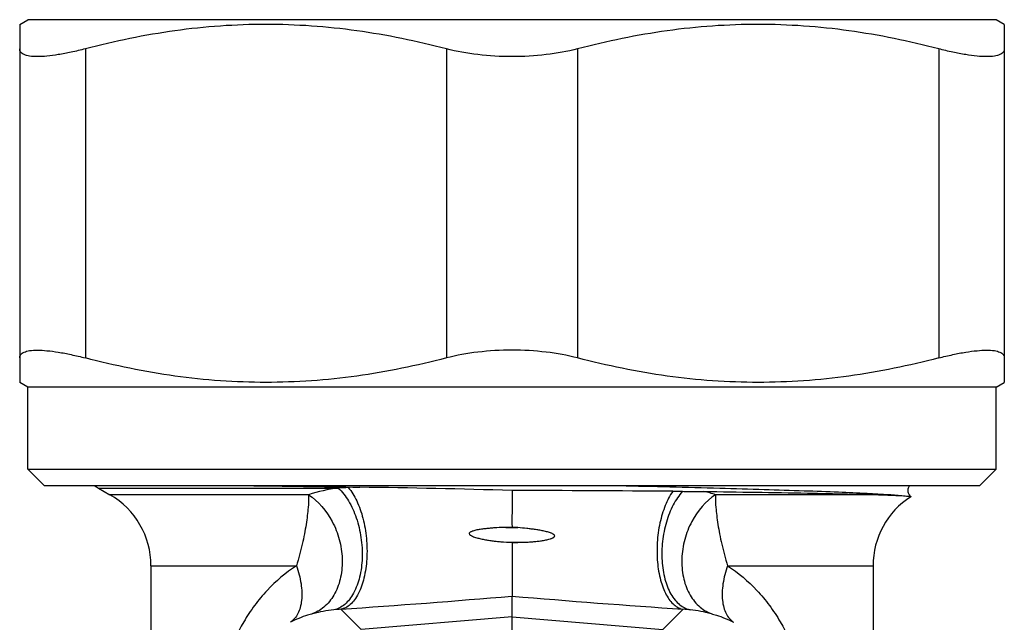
# Model space of a CAD drawing. Header units: millimetres. Extents: x 60394 to 199354, y 20895 to 166073.
# Tile 271 of 565: x 142463 to 142493, y 23945 to 23963. Entities that reach past the tile are written whole.
import ezdxf

# ---------------------------------------------------------------- set-up
doc = ezdxf.new("R2010")
doc.units = ezdxf.units.MM

msp = doc.modelspace()

# ---------------------------------------------------------------- linework, layer by layer
at = {"color": 0, "linetype": 'Continuous', "lineweight": -2}
for p, q in [((142462.617, 23963.225), (142462.867, 23963.37)), ((142462.617, 23963.225), (142462.617, 23952.314)), ((142492.366, 23963.37), (142462.867, 23963.37)), ((142492.617, 23963.225), (142492.367, 23963.37)), ((142492.617, 23963.225), (142492.617, 23952.314)), ((142464.617, 23962.481), (142464.617, 23953.058)), ((142475.617, 23962.481), (142475.617, 23953.058)), ((142479.617, 23962.481), (142479.617, 23953.058)), ((142490.617, 23962.481), (142490.617, 23953.058)), ((142462.867, 23952.17), (142462.617, 23952.314)), ((142492.367, 23952.17), (142492.617, 23952.314)), ((142492.367, 23952.17), (142462.867, 23952.17)), ((142462.867, 23949.67), (142462.867, 23952.17)), ((142492.367, 23949.67), (142492.367, 23952.17)), ((142462.867, 23949.67), (142492.367, 23949.67)), ((142463.367, 23949.17), (142462.867, 23949.67)), ((142491.867, 23949.17), (142492.367, 23949.67)), ((142463.367, 23949.17), (142491.867, 23949.17)), ((142465.017, 23949.092), (142472.322, 23949.092)), ((142465.017, 23949.092), (142465.367, 23948.89)), ((142472.98, 23949.12), (142472.629, 23949.108)), ((142471.413, 23948.89), (142465.367, 23948.89)), ((142488.787, 23948.89), (142483.82, 23948.89)), ((142477.617, 23947.902), (142477.431, 23947.896)), ((142477.431, 23947.896), (142477.797, 23947.887)), ((142477.797, 23947.887), (142477.617, 23947.902)), ((142477.274, 23947.456), (142477.978, 23947.44)), ((142477.617, 23947.422), (142477.978, 23947.44)), ((142477.617, 23947.422), (142477.617, 23945.798)), ((142466.617, 23946.725), (142471.049, 23946.725)), ((142466.617, 23946.725), (142466.617, 23939.641)), ((142484.184, 23946.725), (142488.617, 23946.725)), ((142488.617, 23946.725), (142488.617, 23939.641)), ((142477.617, 23945.168), (142477.617, 23945.798)), ((142473.022, 23944.778), (142472.398, 23945.4)), ((142477.617, 23945.168), (142473.022, 23944.778)), ((142477.617, 23945.168), (142482.211, 23944.778)), ((142477.617, 23942.289), (142477.617, 23945.168)), ((142482.211, 23944.778), (142482.835, 23945.4))]:
    msp.add_line(p, q, dxfattribs=at)
for centre, radius, start, end in [((142466.017, 23950.824), 2, 236.1899, 240), ((142485.92, 24966.86), 1017.822, 269.077874, 269.271525), ((142473.006, 23943.873), 5.264, 97.4733, 107.6139), ((142473.048, 23937.529), 11.586, 92.0737, 93.5946), ((142469.286, 23671.974), 277.17, 88.27765, 89.23641), ((142474.965, 22927.387), 1021.636, 89.576489, 89.851285), ((142464.117, 23946.725), 2.5, 0, 60), ((142483.004, 24013.662), 64.668, 269.56841, 269.83178), ((142482.238, 23943.91), 5.226, 72.3767, 76.4151), ((142491.117, 23946.725), 2.5, 122.7057, 180), ((142465.124, 23824.346), 123.708, 84.20428, 84.36357), ((142448.123, 24297.426), 352.862, 273.9447, 274.79458), ((142507.11, 24297.426), 352.862, 265.20542, 266.0553), ((142472.652, 23941.035), 4.372, 96.0629, 104.6468), ((142472.64, 23941.152), 4.255, 93.2581, 96.0612), ((142482.594, 23941.152), 4.255, 83.9388, 86.7419), ((142482.581, 23941.035), 4.372, 75.3532, 83.9371)]:
    msp.add_arc(centre, radius, start, end, dxfattribs=at)
for points, knots in [([(142475.617, 23962.481), (142474.717, 23962.715), (142473.35, 23962.997), (142471.505, 23963.192), (142470.117, 23963.242), (142468.728, 23963.192), (142466.883, 23962.997), (142465.516, 23962.715), (142464.617, 23962.481)], [0, 0, 0, 0, 0.250476, 0.375314, 0.5, 0.624686, 0.749524, 1, 1, 1, 1]), ([(142490.617, 23962.481), (142489.717, 23962.715), (142488.35, 23962.997), (142486.505, 23963.192), (142485.117, 23963.242), (142483.728, 23963.192), (142481.883, 23962.997), (142480.516, 23962.715), (142479.617, 23962.481)], [0, 0, 0, 0, 0.250476, 0.375314, 0.5, 0.624686, 0.749524, 1, 1, 1, 1]), ([(142464.617, 23962.481), (142464.474, 23962.444), (142464.201, 23962.378), (142463.81, 23962.303), (142463.465, 23962.256), (142463.173, 23962.238), (142462.965, 23962.248), (142462.831, 23962.274), (142462.754, 23962.3), (142462.693, 23962.334), (142462.649, 23962.375), (142462.622, 23962.426), (142462.617, 23962.463), (142462.617, 23962.481)], [0, 0, 0, 0, 0.207655, 0.39553, 0.55979, 0.697584, 0.807158, 0.851445, 0.889141, 0.92107, 0.948643, 0.974058, 1, 1, 1, 1]), ([(142477.617, 23962.243), (142477.269, 23962.243), (142476.596, 23962.281), (142475.931, 23962.399), (142475.617, 23962.481)], [0, 0, 0, 0, 0.517046, 1, 1, 1, 1]), ([(142479.617, 23962.481), (142479.302, 23962.399), (142478.638, 23962.281), (142477.964, 23962.243), (142477.617, 23962.243)], [0, 0, 0, 0, 0.482956, 1, 1, 1, 1]), ([(142492.617, 23962.481), (142492.617, 23962.463), (142492.611, 23962.426), (142492.585, 23962.375), (142492.54, 23962.334), (142492.479, 23962.3), (142492.402, 23962.274), (142492.268, 23962.248), (142492.06, 23962.238), (142491.768, 23962.256), (142491.423, 23962.303), (142491.033, 23962.378), (142490.759, 23962.444), (142490.617, 23962.481)], [0, 0, 0, 0, 0.025942, 0.051357, 0.07893, 0.110859, 0.148556, 0.192842, 0.302416, 0.44021, 0.60447, 0.792345, 1, 1, 1, 1]), ([(142462.617, 23953.058), (142462.617, 23953.077), (142462.622, 23953.114), (142462.649, 23953.164), (142462.693, 23953.206), (142462.754, 23953.24), (142462.831, 23953.265), (142462.965, 23953.292), (142463.173, 23953.301), (142463.465, 23953.283), (142463.81, 23953.237), (142464.201, 23953.161), (142464.474, 23953.095), (142464.617, 23953.058)], [0, 0, 0, 0, 0.025942, 0.051357, 0.07893, 0.110859, 0.148555, 0.192842, 0.302416, 0.44021, 0.60447, 0.792345, 1, 1, 1, 1]), ([(142477.617, 23953.297), (142477.269, 23953.297), (142476.596, 23953.259), (142475.931, 23953.14), (142475.617, 23953.058)], [0, 0, 0, 0, 0.517046, 1, 1, 1, 1]), ([(142479.617, 23953.058), (142479.302, 23953.14), (142478.638, 23953.259), (142477.964, 23953.297), (142477.617, 23953.297)], [0, 0, 0, 0, 0.482956, 1, 1, 1, 1]), ([(142490.617, 23953.058), (142490.759, 23953.095), (142491.033, 23953.161), (142491.423, 23953.237), (142491.768, 23953.283), (142492.06, 23953.301), (142492.268, 23953.292), (142492.402, 23953.265), (142492.479, 23953.24), (142492.54, 23953.206), (142492.585, 23953.164), (142492.611, 23953.114), (142492.617, 23953.077), (142492.617, 23953.058)], [0, 0, 0, 0, 0.207655, 0.39553, 0.55979, 0.697584, 0.807158, 0.851444, 0.889141, 0.92107, 0.948643, 0.974058, 1, 1, 1, 1]), ([(142475.617, 23953.058), (142474.717, 23952.825), (142473.35, 23952.543), (142471.505, 23952.347), (142470.117, 23952.298), (142468.728, 23952.347), (142466.883, 23952.543), (142465.516, 23952.825), (142464.617, 23953.058)], [0, 0, 0, 0, 0.250476, 0.375314, 0.5, 0.624686, 0.749524, 1, 1, 1, 1]), ([(142490.617, 23953.058), (142489.717, 23952.825), (142488.35, 23952.543), (142486.505, 23952.347), (142485.117, 23952.298), (142483.728, 23952.347), (142481.883, 23952.543), (142480.516, 23952.825), (142479.617, 23953.058)], [0, 0, 0, 0, 0.250476, 0.375314, 0.5, 0.624686, 0.749524, 1, 1, 1, 1]), ([(142472.322, 23949.092), (142472.444, 23948.981), (142472.664, 23948.693), (142472.894, 23948.177), (142473.033, 23947.585), (142473.069, 23946.974), (142472.998, 23946.397), (142472.847, 23945.971), (142472.674, 23945.701), (142472.53, 23945.547), (142472.368, 23945.437), (142472.249, 23945.395), (142472.19, 23945.383)], [0, 0, 0, 0, 0.117512, 0.252729, 0.398707, 0.546078, 0.685217, 0.808239, 0.862482, 0.911895, 0.957283, 1, 1, 1, 1]), ([(142472.629, 23949.108), (142472.733, 23948.988), (142472.914, 23948.685), (142473.095, 23948.158), (142473.196, 23947.559), (142473.208, 23946.945), (142473.128, 23946.373), (142472.986, 23945.953), (142472.827, 23945.69), (142472.698, 23945.543), (142472.555, 23945.442), (142472.449, 23945.407), (142472.398, 23945.4)], [0, 0, 0, 0, 0.115626, 0.252823, 0.403063, 0.555218, 0.697842, 0.821261, 0.874022, 0.920679, 0.962095, 1, 1, 1, 1]), ([(142477.617, 23949.02), (142477.617, 23948.935), (142477.617, 23948.712), (142477.617, 23948.339), (142477.616, 23948.051), (142477.617, 23947.902)], [0, 0, 0, 0, 0.22608, 0.600327, 1, 1, 1, 1]), ([(142480.906, 23949.17), (142481.919, 23949.145), (142483.385, 23949.108), (142485.256, 23949.055), (142486.464, 23949.016), (142487.507, 23948.978), (142488.367, 23948.94), (142489.028, 23948.903), (142489.4, 23948.875), (142489.55, 23948.857)], [0, 0, 0, 0, 0.351545, 0.508547, 0.649074, 0.77052, 0.870638, 0.947606, 1, 1, 1, 1]), ([(142489.731, 23949.171), (142489.711, 23949.145), (142489.677, 23949.085), (142489.675, 23948.996), (142489.693, 23948.929), (142489.72, 23948.878), (142489.748, 23948.848), (142489.766, 23948.832)], [0, 0, 0, 0, 0.254968, 0.541157, 0.680609, 0.806712, 1, 1, 1, 1]), ([(142471.413, 23948.89), (142471.42, 23948.759), (142471.413, 23948.546), (142471.38, 23948.245), (142471.342, 23947.978), (142471.291, 23947.688), (142471.226, 23947.379), (142471.147, 23947.055), (142471.085, 23946.836), (142471.049, 23946.725)], [0, 0, 0, 0, 0.178924, 0.289257, 0.412106, 0.546127, 0.689868, 0.841909, 1, 1, 1, 1]), ([(142471.413, 23948.89), (142471.72, 23948.694), (142472.1, 23948.238), (142472.374, 23947.53), (142472.464, 23946.951), (142472.421, 23946.388), (142472.249, 23945.887), (142471.956, 23945.49), (142471.686, 23945.318), (142471.547, 23945.265)], [0, 0, 0, 0, 0.25469, 0.3922, 0.529271, 0.660824, 0.783173, 0.895332, 1, 1, 1, 1]), ([(142482.516, 23948.995), (142482.423, 23948.863), (142482.263, 23948.548), (142482.107, 23948.019), (142482.028, 23947.435), (142482.034, 23946.848), (142482.122, 23946.307), (142482.265, 23945.914), (142482.421, 23945.669), (142482.547, 23945.534), (142482.685, 23945.44), (142482.786, 23945.407), (142482.835, 23945.4)], [0, 0, 0, 0, 0.122077, 0.262845, 0.413648, 0.564043, 0.703682, 0.824087, 0.875661, 0.921462, 0.962361, 1, 1, 1, 1]), ([(142482.814, 23948.994), (142482.702, 23948.87), (142482.504, 23948.57), (142482.301, 23948.05), (142482.206, 23947.569), (142482.178, 23947.17), (142482.184, 23946.784), (142482.252, 23946.336), (142482.404, 23945.935), (142482.575, 23945.682), (142482.715, 23945.537), (142482.872, 23945.434), (142482.986, 23945.394), (142483.043, 23945.383)], [0, 0, 0, 0, 0.122367, 0.260329, 0.406739, 0.480427, 0.552876, 0.689698, 0.810414, 0.863758, 0.912523, 0.95751, 1, 1, 1, 1]), ([(142483.82, 23948.89), (142483.513, 23948.694), (142483.134, 23948.238), (142482.859, 23947.53), (142482.77, 23946.951), (142482.812, 23946.388), (142482.984, 23945.887), (142483.277, 23945.49), (142483.547, 23945.318), (142483.687, 23945.265)], [0, 0, 0, 0, 0.25469, 0.3922, 0.529271, 0.660824, 0.783173, 0.895332, 1, 1, 1, 1]), ([(142482.814, 23948.994), (142482.868, 23948.993), (142483.086, 23948.993), (142483.303, 23948.992), (142483.465, 23948.989)], [0, 0, 0, 0, 0.252257, 1, 1, 1, 1]), ([(142483.465, 23948.989), (142484.516, 23948.975), (142485.976, 23948.953), (142487.749, 23948.918), (142488.472, 23948.9), (142488.787, 23948.89)], [0, 0, 0, 0, 0.592432, 0.822674, 1, 1, 1, 1]), ([(142483.82, 23948.89), (142483.813, 23948.759), (142483.82, 23948.546), (142483.853, 23948.245), (142483.891, 23947.978), (142483.942, 23947.688), (142484.008, 23947.379), (142484.086, 23947.055), (142484.149, 23946.836), (142484.184, 23946.725)], [0, 0, 0, 0, 0.178924, 0.289257, 0.412106, 0.546127, 0.689868, 0.841909, 1, 1, 1, 1]), ([(142488.787, 23948.89), (142488.937, 23948.886), (142489.191, 23948.877), (142489.446, 23948.865), (142489.55, 23948.857)], [0, 0, 0, 0, 0.588715, 1, 1, 1, 1]), ([(142489.55, 23948.857), (142489.58, 23948.855), (142489.632, 23948.852), (142489.691, 23948.846), (142489.727, 23948.842), (142489.746, 23948.839), (142489.758, 23948.836), (142489.765, 23948.834), (142489.766, 23948.832)], [0, 0, 0, 0, 0.410025, 0.713527, 0.825099, 0.909849, 0.967915, 1, 1, 1, 1]), ([(142489.766, 23948.832), (142489.767, 23948.832), (142489.768, 23948.831), (142489.766, 23948.829), (142489.766, 23948.829)], [0, 0, 0, 0, 0.467934, 1, 1, 1, 1]), ([(142477.431, 23947.896), (142477.34, 23947.893), (142477.203, 23947.887), (142477.021, 23947.875), (142476.886, 23947.863), (142476.773, 23947.851), (142476.684, 23947.839), (142476.617, 23947.828), (142476.55, 23947.816), (142476.484, 23947.801), (142476.43, 23947.786), (142476.388, 23947.771), (142476.357, 23947.757), (142476.333, 23947.741), (142476.317, 23947.725), (142476.31, 23947.702), (142476.322, 23947.679), (142476.339, 23947.665), (142476.358, 23947.651), (142476.383, 23947.638), (142476.424, 23947.619), (142476.476, 23947.599), (142476.541, 23947.58), (142476.606, 23947.562), (142476.672, 23947.547), (142476.76, 23947.528), (142476.871, 23947.508), (142477.005, 23947.488), (142477.139, 23947.47), (142477.229, 23947.461), (142477.274, 23947.456)], [0, 0, 0, 0, 0.12601, 0.188844, 0.251546, 0.314104, 0.345326, 0.376508, 0.407648, 0.438746, 0.469808, 0.485328, 0.500874, 0.516417, 0.524423, 0.532224, 0.547944, 0.555852, 0.563677, 0.579251, 0.594816, 0.62589, 0.656952, 0.68802, 0.719102, 0.750204, 0.812479, 0.874866, 0.937372, 1, 1, 1, 1]), ([(142477.978, 23947.44), (142478.023, 23947.442), (142478.113, 23947.447), (142478.247, 23947.457), (142478.381, 23947.47), (142478.492, 23947.485), (142478.58, 23947.499), (142478.645, 23947.511), (142478.711, 23947.526), (142478.764, 23947.54), (142478.806, 23947.554), (142478.838, 23947.566), (142478.868, 23947.58), (142478.892, 23947.595), (142478.908, 23947.611), (142478.917, 23947.626), (142478.918, 23947.644), (142478.909, 23947.66), (142478.898, 23947.672), (142478.88, 23947.686), (142478.855, 23947.7), (142478.825, 23947.714), (142478.783, 23947.73), (142478.73, 23947.747), (142478.665, 23947.764), (142478.6, 23947.78), (142478.534, 23947.793), (142478.446, 23947.81), (142478.335, 23947.828), (142478.202, 23947.846), (142478.022, 23947.867), (142477.888, 23947.88), (142477.797, 23947.887)], [0, 0, 0, 0, 0.062643, 0.125147, 0.187508, 0.249725, 0.280782, 0.311806, 0.342801, 0.373774, 0.389259, 0.40475, 0.420265, 0.43576, 0.443746, 0.451965, 0.45968, 0.467644, 0.475818, 0.483638, 0.499156, 0.514748, 0.530295, 0.561401, 0.592525, 0.623677, 0.654861, 0.686079, 0.748614, 0.811281, 0.874075, 1, 1, 1, 1]), ([(142471.049, 23946.725), (142470.722, 23946.513), (142470.267, 23946.129), (142469.763, 23945.523), (142469.316, 23944.841), (142468.888, 23943.857), (142468.725, 23942.999), (142468.691, 23942.553)], [0, 0, 0, 0, 0.236383, 0.355525, 0.47665, 0.72911, 1, 1, 1, 1]), ([(142471.049, 23946.725), (142471.112, 23946.546), (142471.203, 23946.198), (142471.225, 23945.763), (142471.171, 23945.46), (142471.101, 23945.27), (142471, 23945.114), (142470.912, 23945.033), (142470.865, 23945.001)], [0, 0, 0, 0, 0.309191, 0.581134, 0.700406, 0.808646, 0.907521, 1, 1, 1, 1]), ([(142484.184, 23946.725), (142484.121, 23946.546), (142484.03, 23946.198), (142484.008, 23945.763), (142484.062, 23945.46), (142484.132, 23945.27), (142484.233, 23945.114), (142484.321, 23945.033), (142484.368, 23945.001)], [0, 0, 0, 0, 0.309191, 0.581134, 0.700406, 0.808646, 0.907521, 1, 1, 1, 1]), ([(142484.184, 23946.725), (142484.512, 23946.513), (142484.966, 23946.129), (142485.47, 23945.523), (142485.917, 23944.841), (142486.346, 23943.857), (142486.508, 23942.999), (142486.543, 23942.553)], [0, 0, 0, 0, 0.236383, 0.355525, 0.47665, 0.72911, 1, 1, 1, 1]), ([(142471.547, 23945.265), (142471.494, 23945.251), (142471.26, 23945.183), (142471.033, 23945.09), (142470.865, 23945.001)], [0, 0, 0, 0, 0.223137, 1, 1, 1, 1]), ([(142483.687, 23945.265), (142483.739, 23945.251), (142483.973, 23945.183), (142484.2, 23945.09), (142484.368, 23945.001)], [0, 0, 0, 0, 0.223137, 1, 1, 1, 1])]:
    msp.add_open_spline(points, degree=3, knots=knots, dxfattribs=at)

doc.saveas('drawing.dxf')
